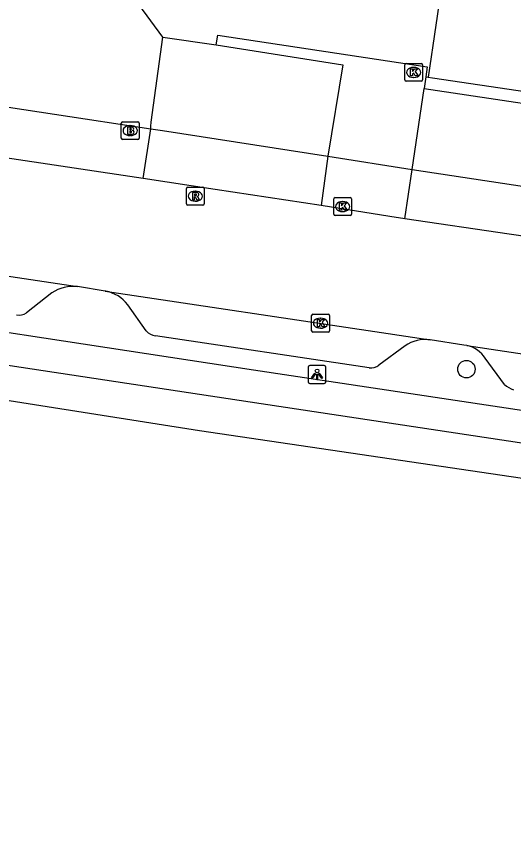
# Model space of a CAD drawing. Extents: x 163010 to 163853, y 382793 to 383982.
# Drawn here: x 163522.29 to 163550.15, y 382793.19 to 382839.26 of the extents above; entities that cross this region are included whole.
import ezdxf

# ---------------------------------------------------------------- set-up
doc = ezdxf.new("R2010")
doc.units = 0
for name, color, linetype in [('IMGEO_Boom', 7, 'Continuous'), ('IMGEO_Brandkraan', 7, 'Continuous'), ('IMGEO_Fietspad_open', 7, 'Continuous'), ('IMGEO_Kolk', 7, 'Continuous'), ('IMGEO_Lichtpunt', 7, 'Continuous'), ('IMGEO_Pand', 7, 'Continuous'), ('IMGEO_Parkeervlak_open', 7, 'Continuous'), ('IMGEO_Rijbaan_lokaal_open', 7, 'Continuous'), ('IMGEO_Rioolput', 7, 'Continuous'), ('IMGEO_Voetpad_open', 7, 'Continuous'), ('IMGEO_Waterloop', 7, 'Continuous')]:
    doc.layers.add(name, color=color, linetype=linetype)

msp = doc.modelspace()

# ---------------------------------------------------------------- linework, layer by layer
at = {"layer": 'IMGEO_Boom'}
msp.add_circle((163547.508, 382819.496), 0.489, dxfattribs=at)
at = {"layer": 'IMGEO_Brandkraan'}
for p, q in [((163528.24, 382833.363), (163529.092, 382833.363)), ((163528.165, 382832.437), (163528.165, 382833.289)), ((163528.653, 382833.143), (163528.678, 382833.143)), ((163529.166, 382833.289), (163529.166, 382832.437)), ((163528.676, 382832.583), (163528.651, 382832.583)), ((163529.092, 382832.363), (163528.24, 382832.363))]:
    msp.add_line(p, q, dxfattribs=at)
for points in [[(163528.24, 382833.363), (163529.092, 382833.363)], [(163528.165, 382832.437), (163528.165, 382833.289)], [(163528.513, 382833.063), (163528.513, 382832.663), (163528.726, 382832.663)], [(163528.744, 382833.063), (163528.513, 382833.063)], [(163528.692, 382832.982), (163528.638, 382832.982), (163528.638, 382832.906)], [(163528.638, 382832.906), (163528.691, 382832.906)], [(163529.166, 382833.289), (163529.166, 382832.437)], [(163528.7, 382832.83), (163528.638, 382832.83), (163528.638, 382832.749)], [(163528.638, 382832.749), (163528.7, 382832.749)], [(163529.092, 382832.363), (163528.24, 382832.363)]]:
    msp.add_lwpolyline(points, dxfattribs=at)
for centre, radius, start, end in [((163528.242, 382833.287), 0.0765, 91.552, 178.448), ((163528.242, 382833.287), 0.0765, 91.552, 178.448), ((163529.09, 382833.287), 0.0765, 1.552, 88.448), ((163529.09, 382833.287), 0.0765, 1.552, 88.448), ((163528.693, 382832.944), 0.0379, 267.8285, 90.9355), ((163528.748, 382832.918), 0.145, 59.4692, 91.5367), ((163528.773, 382832.965), 0.0922, 285.5137, 58.1501), ((163528.778, 382832.773), 0.105, 301.3115, 78.989), ((163528.242, 382832.439), 0.0765, 181.552, 268.448), ((163528.242, 382832.439), 0.0765, 181.552, 268.448), ((163528.701, 382832.789), 0.0404, 269.8759, 90.5077), ((163528.732, 382832.914), 0.251, 268.6676, 293.5347), ((163529.09, 382832.439), 0.0765, 271.552, 358.448), ((163529.09, 382832.439), 0.0765, 271.552, 358.448)]:
    msp.add_arc(centre, radius, start, end, dxfattribs=at)
for centre, major_axis, ratio, start_param, end_param in [((163528.652, 382832.863), (-0.387, 0.002), 0.722429, 4.712389, 7.853982), ((163528.677, 382832.863), (-0.39, 0.002), 0.717154, 1.570796, 4.712389)]:
    msp.add_ellipse(centre, major_axis=major_axis, ratio=ratio, start_param=start_param, end_param=end_param, dxfattribs=at)
at = {"layer": 'IMGEO_Fietspad_open'}
for points in [[(163686.181, 382796.847), (163580.024, 382812.745), (163535.568, 382819.448), (163509.609, 382823.407)], [(163509.094, 382821.64), (163535.397, 382817.662), (163579.683, 382810.971), (163685.894, 382795.009), (163685.894, 382795.009)]]:
    msp.add_lwpolyline(points, dxfattribs=at)
at = {"layer": 'IMGEO_Kolk'}
for p, q in [((163544.05, 382835.701), (163544.05, 382836.553)), ((163544.125, 382836.627), (163544.977, 382836.627)), ((163545.051, 382836.553), (163545.051, 382835.701)), ((163544.538, 382836.407), (163544.563, 382836.407)), ((163544.561, 382835.847), (163544.536, 382835.847)), ((163544.977, 382835.627), (163544.125, 382835.627)), ((163540.071, 382828.183), (163540.071, 382829.035)), ((163540.146, 382829.109), (163540.998, 382829.109)), ((163540.559, 382828.889), (163540.584, 382828.889)), ((163541.072, 382829.035), (163541.072, 382828.183)), ((163540.582, 382828.329), (163540.557, 382828.329)), ((163540.998, 382828.109), (163540.146, 382828.109)), ((163538.831, 382821.648), (163538.831, 382822.5)), ((163538.906, 382822.574), (163539.758, 382822.574)), ((163539.319, 382822.354), (163539.344, 382822.354)), ((163539.832, 382822.5), (163539.832, 382821.648)), ((163539.758, 382821.574), (163538.906, 382821.574)), ((163539.342, 382821.794), (163539.317, 382821.794))]:
    msp.add_line(p, q, dxfattribs=at)
for points in [[(163544.05, 382835.701), (163544.05, 382836.553)], [(163544.125, 382836.627), (163544.977, 382836.627)], [(163545.051, 382836.553), (163545.051, 382835.701)], [(163544.371, 382836.327), (163544.494, 382836.327), (163544.494, 382836.176), (163544.624, 382836.327), (163544.788, 382836.327), (163544.642, 382836.176), (163544.795, 382835.927), (163544.643, 382835.927), (163544.558, 382836.091), (163544.494, 382836.024), (163544.494, 382835.927), (163544.371, 382835.927), (163544.371, 382836.327)], [(163544.977, 382835.627), (163544.125, 382835.627)], [(163540.071, 382828.183), (163540.071, 382829.035)], [(163540.146, 382829.109), (163540.998, 382829.109)], [(163540.392, 382828.809), (163540.515, 382828.809), (163540.515, 382828.658), (163540.645, 382828.809), (163540.809, 382828.809), (163540.663, 382828.658), (163540.816, 382828.409), (163540.664, 382828.409), (163540.579, 382828.573), (163540.515, 382828.506), (163540.515, 382828.409), (163540.392, 382828.409), (163540.392, 382828.809)], [(163541.072, 382829.035), (163541.072, 382828.183)], [(163540.998, 382828.109), (163540.146, 382828.109)], [(163538.831, 382821.648), (163538.831, 382822.5)], [(163538.906, 382822.574), (163539.758, 382822.574)], [(163539.152, 382822.274), (163539.275, 382822.274), (163539.275, 382822.123), (163539.405, 382822.274), (163539.569, 382822.274), (163539.423, 382822.123), (163539.576, 382821.874), (163539.424, 382821.874), (163539.339, 382822.038), (163539.275, 382821.971), (163539.275, 382821.874), (163539.152, 382821.874), (163539.152, 382822.274)], [(163539.832, 382822.5), (163539.832, 382821.648)], [(163539.758, 382821.574), (163538.906, 382821.574)]]:
    msp.add_lwpolyline(points, dxfattribs=at)
for centre, start, end in [((163544.127, 382836.551), 91.552, 178.448), ((163544.127, 382836.551), 91.552, 178.448), ((163544.975, 382836.551), 1.552, 88.448), ((163544.975, 382836.551), 1.552, 88.448), ((163544.127, 382835.703), 181.552, 268.448), ((163544.127, 382835.703), 181.552, 268.448), ((163544.975, 382835.703), 271.552, 358.448), ((163544.975, 382835.703), 271.552, 358.448), ((163540.148, 382829.033), 91.552, 178.448), ((163540.148, 382829.033), 91.552, 178.448), ((163540.996, 382829.033), 1.552, 88.448), ((163540.996, 382829.033), 1.552, 88.448), ((163540.148, 382828.185), 181.552, 268.448), ((163540.148, 382828.185), 181.552, 268.448), ((163540.996, 382828.185), 271.552, 358.448), ((163540.996, 382828.185), 271.552, 358.448), ((163538.908, 382822.498), 91.552, 178.448), ((163538.908, 382822.498), 91.552, 178.448), ((163539.756, 382822.498), 1.552, 88.448), ((163539.756, 382822.498), 1.552, 88.448), ((163538.908, 382821.65), 181.552, 268.448), ((163538.908, 382821.65), 181.552, 268.448), ((163539.756, 382821.65), 271.552, 358.448), ((163539.756, 382821.65), 271.552, 358.448)]:
    msp.add_arc(centre, 0.0765, start, end, dxfattribs=at)
for centre, major_axis, ratio, start_param, end_param in [((163544.537, 382836.127), (-0.387, 0.002), 0.722429, 4.712389, 7.853982), ((163544.562, 382836.127), (-0.39, 0.002), 0.717154, 1.570796, 4.712389), ((163540.558, 382828.609), (-0.387, 0.002), 0.722429, 4.712389, 7.853982), ((163540.583, 382828.609), (-0.39, 0.002), 0.717154, 1.570796, 4.712389), ((163539.318, 382822.074), (-0.387, 0.002), 0.722429, 4.712389, 7.853982), ((163539.343, 382822.074), (-0.39, 0.002), 0.717154, 1.570796, 4.712389)]:
    msp.add_ellipse(centre, major_axis=major_axis, ratio=ratio, start_param=start_param, end_param=end_param, dxfattribs=at)
at = {"layer": 'IMGEO_Lichtpunt'}
for p, q in [((163538.639, 382819.602), (163538.639, 382818.795)), ((163538.639, 382819.602), (163538.639, 382818.795)), ((163539.541, 382819.697), (163538.733, 382819.697)), ((163539.541, 382819.697), (163538.733, 382819.697)), ((163539.635, 382818.795), (163539.635, 382819.602)), ((163539.635, 382818.795), (163539.635, 382819.602)), ((163538.733, 382818.701), (163539.541, 382818.701)), ((163538.733, 382818.701), (163539.541, 382818.701))]:
    msp.add_line(p, q, dxfattribs=at)
for points in [[(163539.013, 382819.266), (163539.052, 382819.238), (163538.864, 382818.976), (163538.826, 382819.003), (163539.013, 382819.266)], [(163539.115, 382819.218), (163539.162, 382819.218), (163539.162, 382818.896), (163539.115, 382818.896), (163539.115, 382819.218)], [(163539.225, 382819.238), (163539.263, 382819.265), (163539.45, 382819.003), (163539.411, 382818.975), (163539.225, 382819.238)]]:
    msp.add_lwpolyline(points, dxfattribs=at)
msp.add_circle((163539.138, 382819.4), 0.0994, dxfattribs=at)
for centre, start, end in [((163538.733, 382819.602), 90, 180), ((163538.733, 382819.602), 90, 180), ((163539.541, 382819.602), 0, 90), ((163539.541, 382819.602), 0, 90), ((163538.733, 382818.795), 180, 270), ((163538.733, 382818.795), 180, 270), ((163539.541, 382818.795), 270, 0), ((163539.541, 382818.795), 270, 360)]:
    msp.add_arc(centre, 0.0946, start, end, dxfattribs=at)
at = {"layer": 'IMGEO_Pand'}
for points in [[(163530.501, 382838.105), (163524.235, 382846.638), (163527.118, 382848.744), (163527.811, 382853.367)], [(163547.514, 382850.444), (163545.356, 382835.858)], [(163530.501, 382838.105), (163533.487, 382837.668)], [(163533.487, 382837.668), (163533.573, 382838.205), (163545.304, 382836.441), (163545.227, 382835.876)], [(163545.227, 382835.876), (163545.356, 382835.858)], [(163545.356, 382835.858), (163545.604, 382835.822), (163559.875, 382833.708)]]:
    msp.add_lwpolyline(points, dxfattribs=at)
at = {"layer": 'IMGEO_Parkeervlak_open'}
for points in [[(163529.813, 382832.97), (163529.821, 382833.115), (163529.838, 382833.337), (163530.501, 382838.105)], [(163524.274, 382823.77), (163522.857, 382822.646)], [(163527.301, 382823.866), (163527.258, 382823.873)], [(163529.568, 382821.638), (163528.53, 382823.111)], [(163542.057, 382819.569), (163530.084, 382821.366)], [(163544.076, 382820.797), (163542.607, 382819.726)], [(163549.648, 382818.639), (163548.563, 382820.109)]]:
    msp.add_lwpolyline(points, dxfattribs=at)
for centre, radius, start, end in [((163525.475, 382821.975), 2.16, 83.756, 123.7902), ((163526.918, 382821.865), 2.037, 37.6998, 79.1737), ((163522.419, 382823.411), 0.881, 261.4753, 299.8248), ((163530.25, 382822.306), 0.955, 224.4153, 259.9944), ((163545.209, 382819.23), 1.933, 82.0034, 125.8767), ((163547.209, 382819.239), 1.61, 32.7287, 78.4947), ((163542.121, 382820.385), 0.819, 265.4814, 306.3819), ((163550.501, 382819.51), 1.219, 225.5897, 253.1592)]:
    msp.add_arc(centre, radius, start, end, dxfattribs=at)
at = {"layer": 'IMGEO_Rijbaan_lokaal_open'}
for points in [[(163529.385, 382830.182), (163512.783, 382832.665), (163490.123, 382835.931)], [(163539.364, 382828.667), (163533.433, 382829.567), (163529.385, 382830.182)], [(163544.056, 382827.913), (163543.206, 382828.05), (163539.364, 382828.667)], [(163554.805, 382826.351), (163549.901, 382827.064), (163544.056, 382827.913)], [(163503.022, 382827.548), (163514.105, 382825.862), (163525.71, 382824.122)], [(163527.258, 382823.873), (163525.71, 382824.122)], [(163527.258, 382823.873), (163542.74, 382821.554), (163545.478, 382821.145)], [(163547.53, 382820.816), (163547.367, 382820.84), (163545.478, 382821.145)], [(163547.53, 382820.816), (163564.547, 382818.255)]]:
    msp.add_lwpolyline(points, dxfattribs=at)
at = {"layer": 'IMGEO_Rioolput'}
for p, q in [((163531.887, 382829.69), (163532.739, 382829.69)), ((163531.812, 382828.764), (163531.812, 382829.616)), ((163532.3, 382829.47), (163532.325, 382829.47)), ((163532.813, 382829.616), (163532.813, 382828.764)), ((163532.323, 382828.91), (163532.298, 382828.91)), ((163532.739, 382828.69), (163531.887, 382828.69))]:
    msp.add_line(p, q, dxfattribs=at)
for points in [[(163531.887, 382829.69), (163532.739, 382829.69)], [(163531.812, 382828.764), (163531.812, 382829.616)], [(163532.401, 382829.388), (163532.149, 382829.39), (163532.149, 382828.99)], [(163532.327, 382829.309), (163532.273, 382829.309), (163532.273, 382829.228)], [(163532.273, 382829.228), (163532.325, 382829.228)], [(163532.813, 382829.616), (163532.813, 382828.764)], [(163532.149, 382828.99), (163532.273, 382828.99), (163532.273, 382829.152), (163532.284, 382829.152)], [(163532.331, 382829.123), (163532.402, 382828.99), (163532.542, 382828.99), (163532.477, 382829.116)], [(163532.739, 382828.69), (163531.887, 382828.69)]]:
    msp.add_lwpolyline(points, dxfattribs=at)
for centre, radius, start, end in [((163531.889, 382829.614), 0.0765, 91.552, 178.448), ((163531.889, 382829.614), 0.0765, 91.552, 178.448), ((163532.737, 382829.614), 0.0765, 1.552, 88.448), ((163532.737, 382829.614), 0.0765, 1.552, 88.448), ((163532.309, 382829.417), 0.19, 274.7715, 282.9687), ((163532.333, 382829.213), 0.0964, 77.0061, 93.1865), ((163532.347, 382829.27), 0.0378, 276.6634, 79.6772), ((163532.4, 382829.278), 0.109, 350.3612, 89.416), ((163532.398, 382829.278), 0.112, 277.5842, 350.9817), ((163531.889, 382828.766), 0.0765, 181.552, 268.448), ((163531.889, 382828.766), 0.0765, 181.552, 268.448), ((163532.283, 382829.099), 0.0533, 26.0293, 88.6989), ((163532.382, 382829.063), 0.108, 29.5134, 73.7905), ((163532.737, 382828.766), 0.0765, 271.552, 358.448), ((163532.737, 382828.766), 0.0765, 271.552, 358.448)]:
    msp.add_arc(centre, radius, start, end, dxfattribs=at)
for centre, major_axis, ratio, start_param, end_param in [((163532.299, 382829.19), (-0.387, 0.002), 0.722429, 4.712389, 7.853982), ((163532.324, 382829.19), (-0.39, 0.002), 0.717154, 1.570796, 4.712389)]:
    msp.add_ellipse(centre, major_axis=major_axis, ratio=ratio, start_param=start_param, end_param=end_param, dxfattribs=at)
at = {"layer": 'IMGEO_Voetpad_open'}
for points in [[(163533.487, 382837.668), (163540.577, 382836.546), (163539.739, 382831.423)], [(163545.227, 382835.876), (163545.133, 382835.224)], [(163544.475, 382830.676), (163545.133, 382835.224)], [(163545.133, 382835.224), (163555.872, 382833.621), (163555.214, 382829.064)], [(163519.013, 382834.609), (163529.813, 382832.97)], [(163529.385, 382830.182), (163529.813, 382832.97)], [(163529.813, 382832.97), (163530.481, 382832.866), (163539.739, 382831.423)], [(163539.739, 382831.423), (163539.364, 382828.667)], [(163539.739, 382831.423), (163544.475, 382830.676)], [(163544.056, 382827.913), (163544.475, 382830.676)], [(163544.475, 382830.676), (163555.214, 382829.064)]]:
    msp.add_lwpolyline(points, dxfattribs=at)
at = {"layer": 'IMGEO_Waterloop'}
msp.add_lwpolyline([(163685.611, 382793.195), (163685.611, 382793.195), (163685.451, 382793.218), (163644.684, 382799.5), (163532.552, 382816.044), (163514.398, 382818.897), (163500, 382817.915), (163490.933, 382817.132), (163485.145, 382816.814), (163483.656, 382816.879), (163421.963, 382825.134), (163407.316, 382827.646), (163347.839, 382838.095)], dxfattribs=at)

doc.saveas('drawing.dxf')
